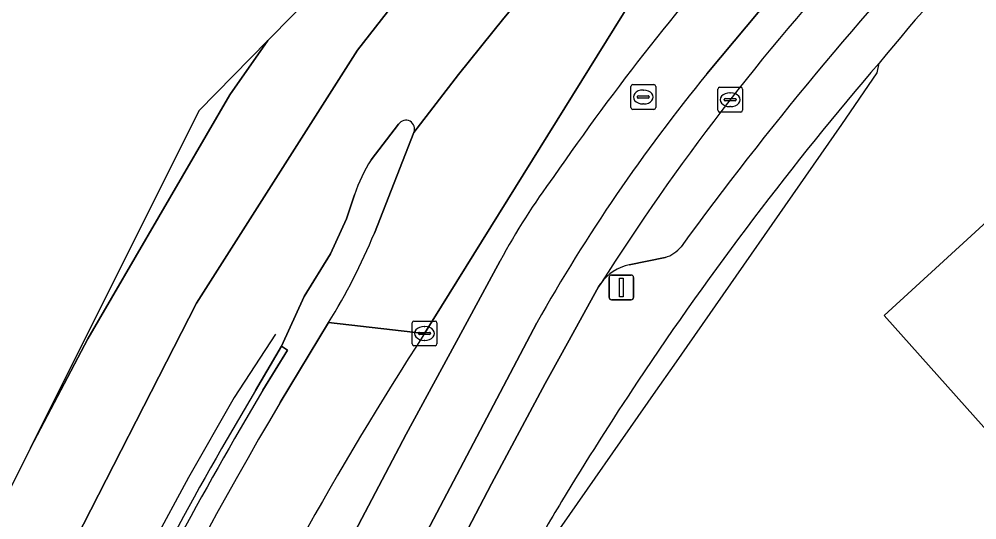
# Model space of a CAD drawing. Extents: x 159262 to 160143, y 383399 to 384319.
# Drawn here: x 159283.03 to 159321.63, y 384176.29 to 384196.5 of the extents above; entities that cross this region are included whole.
import ezdxf

# ---------------------------------------------------------------- set-up
doc = ezdxf.new("R2010")
doc.units = 0
for name, color, linetype in [('IMGEO_Berm_groen', 7, 'Continuous'), ('IMGEO_Berm_open', 7, 'Continuous'), ('IMGEO_Erf', 7, 'Continuous'), ('IMGEO_Hek', 7, 'Continuous'), ('IMGEO_Kolk', 7, 'Continuous'), ('IMGEO_Lichtmast', 7, 'Continuous'), ('IMGEO_Lijnafwatering', 7, 'Continuous'), ('IMGEO_Muur', 7, 'Continuous'), ('IMGEO_Pand', 7, 'Continuous'), ('IMGEO_Parkeervlak_open', 7, 'Continuous'), ('IMGEO_Rijbaan_lokaal_gesloten', 7, 'Continuous'), ('IMGEO_Rijbaan_lokaal_open', 7, 'Continuous'), ('IMGEO_Rijbaan_regionaal_gesloten', 7, 'Continuous'), ('IMGEO_Rioolput', 7, 'Continuous'), ('IMGEO_Voetpad_open', 7, 'Continuous')]:
    doc.layers.add(name, color=color, linetype=linetype)

msp = doc.modelspace()

# ---------------------------------------------------------------- linework, layer by layer
at = {"layer": 'IMGEO_Berm_groen'}
for points in [[(159309.685, 384200.434), (159299.369, 384183.816)], [(159294.901, 384172.665), (159298.623, 384179.749), (159300.911, 384183.962), (159302.421, 384186.742)]]:
    msp.add_lwpolyline(points, dxfattribs=at)
for centre, radius, start, end in [((159391.213, 384130.361), 105.262, 138.26088, 145.39025), ((159326.339, 384173.981), 27.109, 143.3898, 151.9185), ((159429.771, 384099.975), 155.029, 147.26129, 154.47777)]:
    msp.add_arc(centre, radius, start, end, dxfattribs=at)
at = {"layer": 'IMGEO_Berm_open'}
for points in [[(159298.325, 384192.258), (159297.221, 384190.82)], [(159297.349, 384187.862), (159298.937, 384191.924)], [(159296.546, 384189.413), (159296.218, 384188.434), (159295.579, 384187.033), (159294.512, 384185.312), (159293.604, 384183.306), (159293.84, 384183.14), (159292.849, 384181.525)], [(159293.549, 384181.035), (159295.503, 384184.253)]]:
    msp.add_lwpolyline(points, dxfattribs=at)
for centre, radius, start, end in [((159298.62, 384192.07), 0.349, 335.2534, 147.4994), ((159302.173, 384187.579), 5.919, 146.7955, 161.9463), ((159272.893, 384198.094), 26.51, 328.5254, 337.2952), ((159441.865, 384093.193), 173.228, 149.34189, 158.88016), ((159447.785, 384090.115), 179.039, 149.48137, 158.30231)]:
    msp.add_arc(centre, radius, start, end, dxfattribs=at)
at = {"layer": 'IMGEO_Erf'}
msp.add_lwpolyline([(159333.906, 384184.214), (159330.073, 384180.793), (159325.16, 384176.407), (159317.904, 384184.535), (159322.676, 384188.926), (159323.138, 384189.351), (159328.292, 384192.743)], close=True, dxfattribs=at)
for centre, radius, start, end in [((159378.139, 384145.483), 77.964, 130.14249, 140.83366), ((159416.888, 384109.482), 130.789, 139.32647, 146.38583), ((159417.809, 384108.849), 131.906, 146.37876, 148.87181), ((159388.974, 384126.1), 98.305, 148.7904, 149.60535)]:
    msp.add_arc(centre, radius, start, end, dxfattribs=at)
at = {"layer": 'IMGEO_Hek'}
for points in [[(159308.699, 384181.492), (159309.432, 384182.542), (159316.197, 384192.25), (159317.619, 384194.325), (159317.693, 384194.723)], [(159304.512, 384175.489), (159308.699, 384181.492)]]:
    msp.add_lwpolyline(points, dxfattribs=at)
at = {"layer": 'IMGEO_Kolk'}
for p, q in [((159311.19, 384192.819), (159311.19, 384193.671)), ((159311.265, 384193.745), (159312.117, 384193.745)), ((159311.678, 384193.525), (159311.703, 384193.525)), ((159312.191, 384193.671), (159312.191, 384192.819)), ((159311.449, 384193.239), (159311.449, 384193.251)), ((159311.887, 384193.202), (159311.489, 384193.202)), ((159311.492, 384193.288), (159311.89, 384193.288)), ((159311.933, 384193.251), (159311.933, 384193.239)), ((159312.117, 384192.745), (159311.265, 384192.745)), ((159311.701, 384192.965), (159311.676, 384192.965)), ((159298.869, 384183.39), (159298.869, 384184.242)), ((159298.944, 384184.316), (159299.796, 384184.316)), ((159299.87, 384184.242), (159299.87, 384183.39)), ((159299.128, 384183.81), (159299.128, 384183.822)), ((159299.171, 384183.859), (159299.569, 384183.859)), ((159299.357, 384184.096), (159299.382, 384184.096)), ((159299.612, 384183.822), (159299.612, 384183.81)), ((159299.566, 384183.773), (159299.168, 384183.773)), ((159299.38, 384183.536), (159299.355, 384183.536)), ((159299.796, 384183.316), (159298.944, 384183.316))]:
    msp.add_line(p, q, dxfattribs=at)
for points in [[(159311.19, 384192.819), (159311.19, 384193.671)], [(159311.265, 384193.745), (159312.117, 384193.745)], [(159312.191, 384193.671), (159312.191, 384192.819)], [(159312.117, 384192.745), (159311.265, 384192.745)], [(159298.869, 384183.39), (159298.869, 384184.242)], [(159298.944, 384184.316), (159299.796, 384184.316)], [(159299.87, 384184.242), (159299.87, 384183.39)], [(159299.796, 384183.316), (159298.944, 384183.316)]]:
    msp.add_lwpolyline(points, dxfattribs=at)
for centre, radius, start, end in [((159311.267, 384193.669), 0.0765, 91.552, 178.448), ((159311.267, 384193.669), 0.0765, 91.552, 178.448), ((159312.115, 384193.669), 0.0765, 1.552, 88.448), ((159312.115, 384193.669), 0.0765, 1.552, 88.448), ((159311.489, 384193.248), 0.0403, 85.8775, 175.7526), ((159311.486, 384193.238), 0.0366, 178.938, 274.7102), ((159311.89, 384193.245), 0.043, 264.8664, 352.4533), ((159311.894, 384193.25), 0.0386, 1.7309, 96.639), ((159311.267, 384192.821), 0.0765, 181.552, 268.448), ((159311.267, 384192.821), 0.0765, 181.552, 268.448), ((159312.115, 384192.821), 0.0765, 271.552, 358.448), ((159312.115, 384192.821), 0.0765, 271.552, 358.448), ((159298.946, 384184.24), 0.0765, 91.552, 178.448), ((159298.946, 384184.24), 0.0765, 91.552, 178.448), ((159299.794, 384184.24), 0.0765, 1.552, 88.448), ((159299.794, 384184.24), 0.0765, 1.552, 88.448), ((159299.168, 384183.819), 0.0403, 85.8775, 175.7526), ((159299.165, 384183.809), 0.0366, 178.938, 274.7102), ((159299.569, 384183.816), 0.043, 264.8664, 352.4533), ((159299.573, 384183.821), 0.0386, 1.7309, 96.639), ((159298.946, 384183.392), 0.0765, 181.552, 268.448), ((159298.946, 384183.392), 0.0765, 181.552, 268.448), ((159299.794, 384183.392), 0.0765, 271.552, 358.448), ((159299.794, 384183.392), 0.0765, 271.552, 358.448)]:
    msp.add_arc(centre, radius, start, end, dxfattribs=at)
for centre, major_axis, ratio, start_param, end_param in [((159311.677, 384193.245), (-0.387, 0.002), 0.722429, 4.712389, 7.853982), ((159311.702, 384193.245), (-0.39, 0.002), 0.717154, 1.570796, 4.712389), ((159299.356, 384183.816), (-0.387, 0.002), 0.722429, 4.712389, 7.853982), ((159299.381, 384183.816), (-0.39, 0.002), 0.717154, 1.570796, 4.712389)]:
    msp.add_ellipse(centre, major_axis=major_axis, ratio=ratio, start_param=start_param, end_param=end_param, dxfattribs=at)
at = {"layer": 'IMGEO_Lichtmast'}
for p, q in [((159306.908, 384186.171), (159307.698, 384186.171)), ((159307.698, 384186.171), (159306.908, 384186.171)), ((159306.808, 384185.271), (159306.808, 384186.071)), ((159306.808, 384186.071), (159306.808, 384185.271)), ((159307.798, 384186.071), (159307.798, 384185.271)), ((159307.798, 384185.271), (159307.798, 384186.071)), ((159307.698, 384185.171), (159306.908, 384185.171)), ((159306.908, 384185.171), (159307.698, 384185.171))]:
    msp.add_line(p, q, dxfattribs=at)
msp.add_lwpolyline([(159307.228, 384186.046), (159307.378, 384186.046), (159307.378, 384185.296), (159307.228, 384185.296), (159307.228, 384186.046)], dxfattribs=at)
for centre, start, end in [((159306.908, 384186.071), 90, 180), ((159306.908, 384186.071), 90, 180), ((159307.698, 384186.071), 0, 90), ((159307.698, 384186.071), 360, 90), ((159306.908, 384185.271), 180, 270), ((159306.908, 384185.271), 180, 270), ((159307.698, 384185.271), 270, 0), ((159307.698, 384185.271), 270, 0)]:
    msp.add_arc(centre, 0.1, start, end, dxfattribs=at)
at = {"layer": 'IMGEO_Lijnafwatering'}
msp.add_lwpolyline([(159293.365, 384183.792), (159291.701, 384181.227), (159289.856, 384178.005), (159288.416, 384175.344), (159286.972, 384172.53), (159286.342, 384171.248)], dxfattribs=at)
at = {"layer": 'IMGEO_Muur'}
msp.add_lwpolyline([(159292.849, 384181.525), (159293.84, 384183.14), (159293.604, 384183.306), (159292.55, 384181.513)], dxfattribs=at)
for centre, radius, start, end in [((159441.332, 384093.295), 172.97, 149.33474, 158.88731), ((159441.865, 384093.193), 173.228, 149.34189, 158.88016)]:
    msp.add_arc(centre, radius, start, end, dxfattribs=at)
at = {"layer": 'IMGEO_Pand'}
msp.add_lwpolyline([(159322.676, 384188.926), (159317.904, 384184.535), (159325.16, 384176.407), (159330.073, 384180.793)], close=True, dxfattribs=at)
at = {"layer": 'IMGEO_Parkeervlak_open'}
msp.add_lwpolyline([(159307.622, 384186.582), (159309.067, 384186.883)], dxfattribs=at)
for centre, radius, start, end in [((159422.474, 384105.188), 139.5, 136.65129, 143.933), ((159386.288, 384135.248), 94.491, 137.31522, 147.63108), ((159308.719, 384188.098), 1.264, 285.9788, 321.7695), ((159307.979, 384184.788), 1.83, 101.255, 145.0778)]:
    msp.add_arc(centre, radius, start, end, dxfattribs=at)
at = {"layer": 'IMGEO_Rijbaan_lokaal_gesloten'}
for points in [[(159318.605, 384203.282), (159315.779, 384200.223), (159313.431, 384197.512), (159310.752, 384194.284)], [(159302.075, 384177.748), (159304.238, 384181.797), (159304.435, 384182.165), (159305.13, 384183.421), (159306.388, 384185.692), (159306.479, 384185.835)], [(159303.9, 384184.246), (159294.899, 384167.121)], [(159293.741, 384164.719), (159294.985, 384164.008), (159297.8, 384169.562), (159302.075, 384177.748)]]:
    msp.add_lwpolyline(points, dxfattribs=at)
for centre, radius, start, end in [((159386.288, 384135.248), 94.491, 137.31522, 147.63108), ((159364.488, 384150.246), 69.476, 140.66443, 150.70021)]:
    msp.add_arc(centre, radius, start, end, dxfattribs=at)
at = {"layer": 'IMGEO_Rijbaan_lokaal_open'}
for points in [[(159310.752, 384194.284), (159313.431, 384197.512), (159315.779, 384200.223), (159318.605, 384203.282)], [(159302.421, 384186.742), (159300.911, 384183.962), (159298.623, 384179.749), (159294.901, 384172.665)], [(159294.899, 384167.121), (159303.9, 384184.246)]]:
    msp.add_lwpolyline(points, dxfattribs=at)
for centre, radius, start, end in [((159391.213, 384130.361), 105.262, 138.26088, 145.39025), ((159364.488, 384150.246), 69.476, 140.66443, 150.70021), ((159326.339, 384173.981), 27.109, 143.3898, 151.9185)]:
    msp.add_arc(centre, radius, start, end, dxfattribs=at)
at = {"layer": 'IMGEO_Rijbaan_regionaal_gesloten'}
for points in [[(159272.41, 384139.83), (159275.639, 384152.115), (159279.125, 384161.573), (159284.708, 384174.33), (159290.18, 384185.037), (159296.673, 384195.241), (159303.494, 384203.99), (159314.075, 384215.561), (159324.375, 384224.349), (159337.861, 384233.763), (159344.188, 384237.881), (159349.775, 384241.197), (159359.142, 384246.764), (159358.087, 384248.64), (159326.921, 384229.989), (159293.057, 384195.635), (159291.526, 384193.446), (159285.796, 384183.593), (159283.483, 384179.194), (159280.211, 384172.631)], [(159348.417, 384236.517), (159360.8, 384243.819), (159359.142, 384246.764), (159349.775, 384241.197), (159344.188, 384237.881), (159337.861, 384233.763), (159324.375, 384224.349), (159314.075, 384215.561), (159303.494, 384203.99), (159296.673, 384195.241), (159290.18, 384185.037), (159284.708, 384174.33), (159279.125, 384161.573), (159275.639, 384152.115), (159272.41, 384139.83), (159270.512, 384129.935), (159269.455, 384121.477), (159268.741, 384109.268), (159268.949, 384097.91), (159270.771, 384065.944), (159271.874, 384037.989), (159272.497, 384029.26), (159272.525, 384029.091), (159269.932, 384092.762)], [(159298.937, 384191.924), (159300.742, 384194.266), (159302.57, 384196.536), (159304.438, 384198.773), (159306.344, 384200.977), (159308.289, 384203.148), (159310.271, 384205.284), (159312.289, 384207.386), (159314.344, 384209.452), (159316.435, 384211.482), (159318.561, 384213.476), (159320.721, 384215.432), (159322.914, 384217.351), (159325.141, 384219.231), (159327.4, 384221.072), (159329.691, 384222.873), (159332.013, 384224.634), (159334.365, 384226.355), (159336.747, 384228.034), (159339.157, 384229.672), (159341.593, 384231.271)], [(159339.157, 384229.672), (159336.747, 384228.034), (159334.365, 384226.355), (159332.013, 384224.634), (159329.691, 384222.873), (159327.4, 384221.072), (159325.141, 384219.231), (159322.914, 384217.351), (159320.721, 384215.432), (159318.561, 384213.476), (159316.435, 384211.482), (159314.344, 384209.452), (159312.289, 384207.386), (159310.271, 384205.284), (159308.289, 384203.148), (159306.344, 384200.977), (159304.438, 384198.773), (159302.57, 384196.536), (159300.742, 384194.266), (159298.937, 384191.924), (159297.349, 384187.862)], [(159295.503, 384184.253), (159299.369, 384183.816), (159309.685, 384200.434)], [(159293.057, 384195.635), (159290.265, 384192.803), (159283.483, 384179.194), (159285.796, 384183.593), (159291.526, 384193.446), (159293.057, 384195.635)], [(159297.221, 384190.82), (159298.325, 384192.258)], [(159292.55, 384181.513), (159293.604, 384183.306), (159294.512, 384185.312), (159295.579, 384187.033), (159296.218, 384188.434), (159296.546, 384189.413)], [(159299.369, 384183.816), (159295.503, 384184.253), (159293.549, 384181.035)]]:
    msp.add_lwpolyline(points, dxfattribs=at)
for centre, radius, start, end in [((159298.62, 384192.07), 0.349, 335.2534, 147.4994), ((159302.173, 384187.579), 5.919, 146.7955, 161.9463), ((159272.893, 384198.094), 26.51, 328.5254, 337.2952), ((159429.771, 384099.975), 155.029, 147.26129, 154.47777), ((159441.332, 384093.295), 172.97, 149.33474, 158.88731), ((159447.785, 384090.115), 179.039, 149.48137, 158.30231)]:
    msp.add_arc(centre, radius, start, end, dxfattribs=at)
at = {"layer": 'IMGEO_Rioolput'}
for p, q in [((159307.763, 384193.854), (159308.615, 384193.854)), ((159307.688, 384192.928), (159307.688, 384193.78)), ((159308.176, 384193.634), (159308.201, 384193.634)), ((159308.689, 384193.78), (159308.689, 384192.928)), ((159307.947, 384193.348), (159307.947, 384193.36)), ((159308.385, 384193.311), (159307.987, 384193.311)), ((159307.99, 384193.397), (159308.388, 384193.397)), ((159308.199, 384193.074), (159308.174, 384193.074)), ((159308.431, 384193.36), (159308.431, 384193.348)), ((159308.615, 384192.854), (159307.763, 384192.854))]:
    msp.add_line(p, q, dxfattribs=at)
for points in [[(159307.763, 384193.854), (159308.615, 384193.854)], [(159307.688, 384192.928), (159307.688, 384193.78)], [(159308.689, 384193.78), (159308.689, 384192.928)], [(159308.615, 384192.854), (159307.763, 384192.854)]]:
    msp.add_lwpolyline(points, dxfattribs=at)
for centre, radius, start, end in [((159307.765, 384193.778), 0.0765, 91.552, 178.448), ((159307.765, 384193.778), 0.0765, 91.552, 178.448), ((159308.613, 384193.778), 0.0765, 1.552, 88.448), ((159308.613, 384193.778), 0.0765, 1.552, 88.448), ((159307.987, 384193.357), 0.0403, 85.8775, 175.7526), ((159307.984, 384193.347), 0.0366, 178.938, 274.7102), ((159308.388, 384193.354), 0.043, 264.8664, 352.4533), ((159308.392, 384193.359), 0.0386, 1.7309, 96.639), ((159307.765, 384192.93), 0.0765, 181.552, 268.448), ((159307.765, 384192.93), 0.0765, 181.552, 268.448), ((159308.613, 384192.93), 0.0765, 271.552, 358.448), ((159308.613, 384192.93), 0.0765, 271.552, 358.448)]:
    msp.add_arc(centre, radius, start, end, dxfattribs=at)
for centre, major_axis, ratio, start_param, end_param in [((159308.175, 384193.354), (-0.387, 0.002), 0.722429, 4.712389, 7.853982), ((159308.2, 384193.354), (-0.39, 0.002), 0.717154, 1.570796, 4.712389)]:
    msp.add_ellipse(centre, major_axis=major_axis, ratio=ratio, start_param=start_param, end_param=end_param, dxfattribs=at)
at = {"layer": 'IMGEO_Voetpad_open'}
for points in [[(159309.067, 384186.883), (159307.622, 384186.582)], [(159306.479, 384185.835), (159306.388, 384185.692), (159305.13, 384183.421), (159304.435, 384182.165), (159304.238, 384181.797), (159302.075, 384177.748), (159297.8, 384169.562), (159294.985, 384164.008)]]:
    msp.add_lwpolyline(points, dxfattribs=at)
for centre, radius, start, end in [((159378.139, 384145.483), 77.964, 130.14249, 140.83366), ((159422.474, 384105.188), 139.5, 136.65129, 143.933), ((159416.888, 384109.482), 130.789, 139.32647, 146.38583), ((159308.719, 384188.098), 1.264, 285.9788, 321.7695), ((159307.979, 384184.788), 1.83, 101.255, 145.0778), ((159417.809, 384108.849), 131.906, 146.37876, 148.87181), ((159388.974, 384126.1), 98.305, 148.7904, 149.60535)]:
    msp.add_arc(centre, radius, start, end, dxfattribs=at)

doc.saveas('drawing.dxf')
